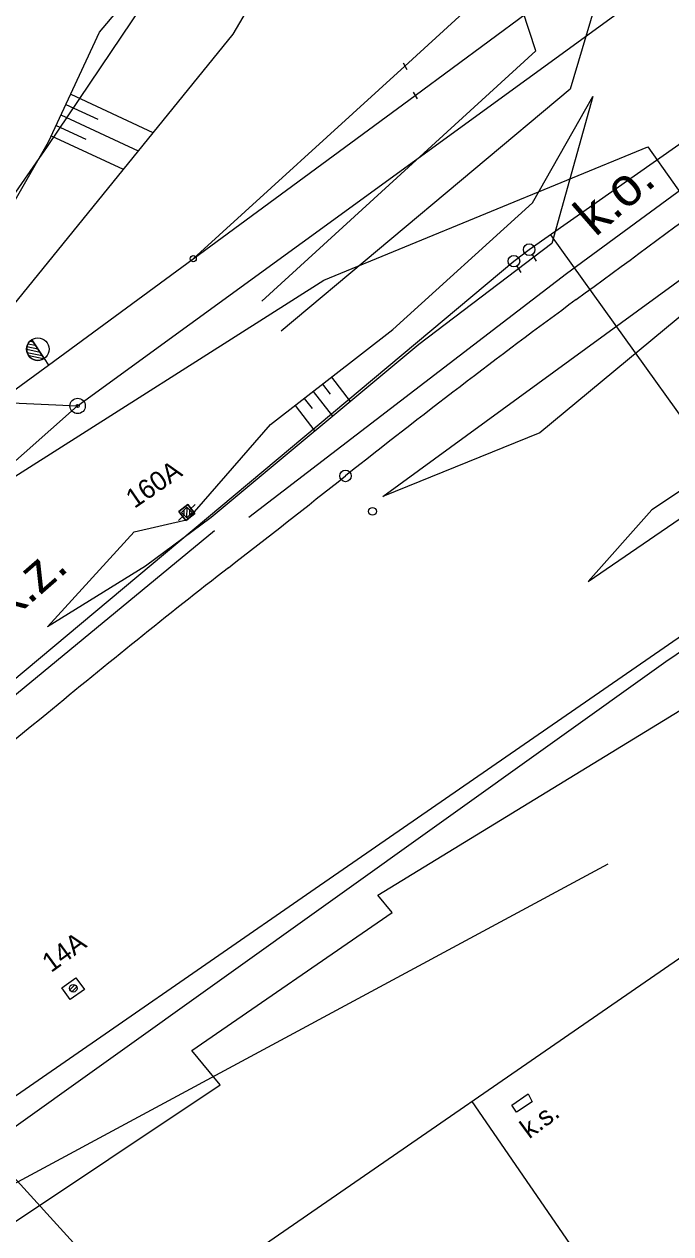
# Model space of a CAD drawing. Extents: x -469926 to -462499, y -1098642 to -1092733.
# Drawn here: x -466696.6 to -466654.5, y -1096328.4 to -1096249.7 of the extents above; entities that cross this region are included whole.
import ezdxf

# ---------------------------------------------------------------- set-up
doc = ezdxf.new("R2010")
doc.units = 0
for name, color, linetype in [('Vrstva 1', 7, 'Continuous'), ('Vrstva 11', 7, 'Continuous'), ('Vrstva 12', 7, 'Continuous'), ('Vrstva 13', 7, 'Continuous'), ('Vrstva 14', 7, 'Continuous'), ('Vrstva 16', 7, 'Continuous'), ('Vrstva 24', 7, 'Continuous'), ('Vrstva 44', 7, 'Continuous'), ('Vrstva 46', 7, 'Continuous'), ('Vrstva 48', 7, 'Continuous'), ('Vrstva 50', 7, 'Continuous'), ('Vrstva 51', 7, 'Continuous'), ('Vrstva 6', 7, 'Continuous'), ('Vrstva 62', 7, 'Continuous'), ('Vrstva 63', 7, 'Continuous'), ('Vrstva 8', 7, 'Continuous'), ('Vrstva 9', 7, 'Continuous')]:
    doc.layers.add(name, color=color, linetype=linetype)

# ---------------------------------------------------------------- blocks, each defined once
blk = doc.blocks.new('BP')
at = {"layer": 'Vrstva 63'}
for p, q in [((-0.75, 0.75), (-0.75, -0.75)), ((0.75, 0.75), (-0.75, 0.75)), ((0.75, -0.75), (0.75, 0.75)), ((-0.75, -0.75), (0.75, -0.75))]:
    blk.add_line(p, q, dxfattribs=at)
blk.add_lwpolyline([(-0.75, 0.75), (0.75, 0.75), (0.75, -0.75), (-0.75, -0.75)], close=True, dxfattribs=at)

msp = doc.modelspace()

# ---------------------------------------------------------------- linework, layer by layer
at = {"layer": 'Vrstva 1'}
for p, q in [((-466693.15, -1096274.51), (-466597, -1096204.63)), ((-466709.24, -1096273.75), (-466693.15, -1096274.51)), ((-466693.15, -1096274.51), (-466720.87, -1096298.91))]:
    msp.add_line(p, q, dxfattribs=at)
for points in [[(-466724.565, -1096293.525), (-466714.368, -1096286.015), (-466704.213, -1096278.537), (-466695.06, -1096271.859), (-466685.62, -1096264.926), (-466671.157, -1096254.304), (-466659.107, -1096245.391), (-466634.895, -1096227.388), (-466620.016, -1096216.804), (-466602.976, -1096205), (-466568.995, -1096181.569), (-466522.689, -1096149.631), (-466496.448, -1096131.582), (-466439.186, -1096092.097), (-466394.384, -1096061.356), (-466347.942, -1096029.734), (-466315.431, -1096007.552), (-466259.5, -1095969.507), (-466164.182, -1095904.722)], [(-466685.62, -1096264.926), (-466671.823, -1096252.395), (-466665.015, -1096246.135), (-466661.338, -1096242.765), (-466654.069, -1096236.161), (-466639.445, -1096222.854), (-466630.356, -1096214.661), (-466623.53, -1096208.475), (-466610.282, -1096196.47), (-466601.074, -1096188.174), (-466592.392, -1096180.313), (-466579.268, -1096168.431), (-466570.042, -1096160.05), (-466561.393, -1096152.153), (-466548.26, -1096140.163), (-466531.708, -1096125.184), (-466524.654, -1096118.795), (-466513.002, -1096108.242)], [(-466842.809, -1096419.936), (-466829.128, -1096410.507), (-466815.434, -1096401.069), (-466801.861, -1096391.728), (-466793.422, -1096385.903), (-466775.229, -1096373.325), (-466761.56, -1096363.873), (-466747.894, -1096354.423), (-466734.216, -1096344.99), (-466720.458, -1096335.502), (-466705.032, -1096324.832), (-466691.363, -1096315.387), (-466677.665, -1096305.922), (-466654.921, -1096290.238), (-466641.912, -1096281.244)]]:
    msp.add_lwpolyline(points, dxfattribs=at)
for centre, radius, start, end in [((-468444.28, -1093838.643), 3013.483, 306.290625, 306.731333), ((-466356.223, -1096682.164), 514.348, 126.29063, 128.3987), ((-467289.176, -1095505.014), 987.678, 307.837278, 308.3987), ((-466400.072, -1096649.702), 461.742, 127.83728, 129.72263), ((-466233.272, -1096868.775), 736.931, 128.812211, 130.368717)]:
    msp.add_arc(centre, radius, start, end, dxfattribs=at)
at = {"layer": 'Vrstva 11'}
for p, q in [((-466686.219, -1096281.617), (-466686.21, -1096281.268)), ((-466686.037, -1096281.792), (-466686.019, -1096281.102)), ((-466685.858, -1096281.279), (-466685.492, -1096280.93)), ((-466685.844, -1096281.61), (-466685.836, -1096281.295)), ((-466686.215, -1096281.618), (-466686.58, -1096281.964)), ((-466693.668, -1096312.51), (-466693.344, -1096312.187)), ((-466693.538, -1096312.645), (-466693.21, -1096312.318))]:
    msp.add_line(p, q, dxfattribs=at)
for points in [[(-466686.389, -1096281.438), (-466686.027, -1096281.094), (-466685.683, -1096281.456), (-466686.045, -1096281.8)], [(-466694.184, -1096312.396), (-466693.276, -1096311.743), (-466692.709, -1096312.491), (-466693.646, -1096313.145)]]:
    msp.add_lwpolyline(points, close=True, dxfattribs=at)
msp.add_lwpolyline([(-466686.389, -1096281.438), (-466686.027, -1096281.094), (-466685.683, -1096281.456), (-466686.045, -1096281.8), (-466686.389, -1096281.438)], dxfattribs=at)
msp.add_circle((-466693.437, -1096312.418), 0.25, dxfattribs=at)
at = {"layer": 'Vrstva 12'}
msp.add_lwpolyline([(-466710.875, -1096244.53), (-466711.757, -1096243.075), (-466702.855, -1096237.678), (-466698.268, -1096244.22), (-466686.845, -1096237.793), (-466684.112, -1096241.236), (-466695.145, -1096257.628), (-466698.505, -1096262.446), (-466703.362, -1096266.926), (-466710.518, -1096267.39), (-466718.286, -1096256.338), (-466717.867, -1096255.827), (-466720.147, -1096251.789), (-466712.914, -1096247.404)], dxfattribs=at)
msp.add_lwpolyline([(-466664.862, -1096320.022), (-466663.795, -1096319.288), (-466663.523, -1096319.811), (-466664.554, -1096320.49)], close=True, dxfattribs=at)
at = {"layer": 'Vrstva 13'}
msp.add_line((-466673.61, -1096350.68), (-466720.87, -1096298.91), dxfattribs=at)
msp.add_line((-466673.61, -1096350.68), (-466720.87, -1096298.91), dxfattribs=at)
for points in [[(-466680.335, -1096215.947), (-466675.847, -1096224.312), (-466664.165, -1096242.38), (-466659.493, -1096248.647), (-466661.05, -1096253.891), (-466679.885, -1096269.634)], [(-466681.148, -1096267.692), (-466663.299, -1096251.386), (-466665.015, -1096246.135), (-466667.623, -1096242.688), (-466675.467, -1096231.179), (-466681.855, -1096218.08)]]:
    msp.add_lwpolyline(points, dxfattribs=at)
at = {"layer": 'Vrstva 14'}
msp.add_circle((-466673.936, -1096281.371), 0.25, dxfattribs=at)
at = {"layer": 'Vrstva 16'}
for p, q in [((-466663.526, -1096264.657), (-466663.26, -1096265.081)), ((-466664.523, -1096265.408), (-466664.26, -1096265.833))]:
    msp.add_line(p, q, dxfattribs=at)
for centre in [(-466663.727, -1096264.337), (-466664.722, -1096265.086)]:
    msp.add_circle(centre, 0.378, dxfattribs=at)
at = {"layer": 'Vrstva 24'}
for radius in [0.5, 0.1]:
    msp.add_circle((-466693.15, -1096274.51), radius, dxfattribs=at)
at = {"layer": 'Vrstva 44'}
for p, q in [((-466663.726, -1096264.337), (-466597.048, -1096217.449)), ((-466662.347, -1096263.367), (-466643.82, -1096289.171)), ((-466664.721, -1096265.085), (-466663.726, -1096264.337)), ((-466715.746, -1096307.759), (-466664.721, -1096265.085)), ((-466702.95, -1096344.226), (-466617.496, -1096285.362))]:
    msp.add_line(p, q, dxfattribs=at)
msp.add_lwpolyline([(-466667.468, -1096319.785), (-466656.37, -1096335.92), (-466662.361, -1096340.04), (-466664.048, -1096337.587)], dxfattribs=at)
at = {"layer": 'Vrstva 46'}
for p, q in [((-466713.502, -1096306.74), (-466684.227, -1096282.612)), ((-466673.598, -1096306.366), (-466639.69, -1096285.646)), ((-466672.665, -1096307.488), (-466673.598, -1096306.366)), ((-466685.718, -1096316.466), (-466672.665, -1096307.488)), ((-466683.853, -1096318.711), (-466685.718, -1096316.466)), ((-466732.709, -1096351.255), (-466683.853, -1096318.711))]:
    msp.add_line(p, q, dxfattribs=at)
at = {"layer": 'Vrstva 48'}
for points in [[(-466693.603, -1096254.205), (-466688.243, -1096256.702)], [(-466693.919, -1096254.885), (-466691.843, -1096255.852)], [(-466694.236, -1096255.565), (-466689.217, -1096257.903)], [(-466694.869, -1096256.924), (-466690.192, -1096259.103)], [(-466694.553, -1096256.244), (-466692.613, -1096257.148)], [(-466676.61, -1096272.641), (-466675.383, -1096274.221)], [(-466677.794, -1096273.561), (-466676.536, -1096275.182)], [(-466677.202, -1096273.101), (-466676.705, -1096273.741)], [(-466678.387, -1096274.021), (-466677.877, -1096274.678)], [(-466678.979, -1096274.481), (-466677.689, -1096276.143)]]:
    msp.add_lwpolyline(points, dxfattribs=at)
at = {"layer": 'Vrstva 50'}
for p, q in [((-466677.111, -1096266.318), (-466655.987, -1096257.634)), ((-466655.987, -1096257.634), (-466651.831, -1096263.539)), ((-466700.66, -1096281.255), (-466677.111, -1096266.318))]:
    msp.add_line(p, q, dxfattribs=at)
at = {"layer": 'Vrstva 51'}
for p, q in [((-466654.816, -1096291.143), (-466402.711, -1096120.578)), ((-466700.931, -1096324.055), (-466654.816, -1096291.143))]:
    msp.add_line(p, q, dxfattribs=at)
at = {"layer": 'Vrstva 6'}
msp.add_lwpolyline([(-466734.216, -1096344.99), (-466719.54, -1096337.097), (-466658.582, -1096304.317)], dxfattribs=at)
msp.add_circle((-466675.7, -1096279.065), 0.375, dxfattribs=at)
at = {"layer": 'Vrstva 62'}
for points in [[(-466681.995, -1096281.76), (-466661.301, -1096265.897), (-466636.935, -1096248.012), (-466586.971, -1096213.437), (-466544.141, -1096184.004), (-466498.15, -1096152.326), (-466446.326, -1096116.84), (-466393.878, -1096081.011), (-466339.224, -1096043.344), (-466296.161, -1096013.66), (-466251.048, -1095982.551), (-466210.372, -1095954.49), (-466143.996, -1095909.396), (-466133.307, -1095901.17)], [(-466700, -1096265.933), (-466695.05, -1096257.312), (-466691.728, -1096250.182), (-466684.144, -1096241.197), (-466680.279, -1096236.311), (-466681.491, -1096234.43), (-466687.134, -1096237.863), (-466697.004, -1096243.39), (-466691.516, -1096238.271), (-466679.055, -1096230.701), (-466674.477, -1096235.742), (-466683.047, -1096250.302), (-466700, -1096271.185)]]:
    msp.add_lwpolyline(points, dxfattribs=at)
for points in [[(-466546.987, -1096190.644), (-466567.122, -1096205.743), (-466589.082, -1096221.279), (-466606.593, -1096234.256), (-466617.272, -1096243.979), (-466632.489, -1096252.423), (-466650.849, -1096266.166), (-466663.037, -1096276.263), (-466673.271, -1096280.406), (-466649.929, -1096263.422), (-466621.657, -1096243.137), (-466597.664, -1096225.873), (-466564.383, -1096202.222)], [(-466695.124, -1096288.889), (-466689.46, -1096282.703), (-466685.96, -1096281.892), (-466680.574, -1096275.719), (-466672.617, -1096269.542), (-466663.511, -1096261.283), (-466659.579, -1096254.376), (-466662.252, -1096263.932), (-466670.921, -1096270.5), (-466684.44, -1096281.773), (-466688.726, -1096284.93)], [(-466620.315, -1096256.85), (-466636.854, -1096267.072), (-466644.746, -1096273.992), (-466655.732, -1096281.282), (-466659.888, -1096285.94), (-466639.196, -1096271.789)]]:
    msp.add_lwpolyline(points, close=True, dxfattribs=at)
at = {"layer": 'Vrstva 8'}
for p, q in [((-466671.948, -1096252.179), (-466671.698, -1096252.611)), ((-466671.292, -1096254.094), (-466671.022, -1096254.514)), ((-466696.036, -1096270.361), (-466696.269, -1096270.311)), ((-466695.34, -1096271.427), (-466696.14, -1096270.201)), ((-466696.14, -1096270.201), (-466695.34, -1096271.427)), ((-466695.601, -1096271.027), (-466696.47, -1096270.844)), ((-466695.746, -1096270.805), (-466696.453, -1096270.656)), ((-466695.456, -1096271.249), (-466696.434, -1096271.043)), ((-466695.891, -1096270.583), (-466696.388, -1096270.478)), ((-466695.39, -1096271.454), (-466696.319, -1096271.259)), ((-466695.34, -1096271.427), (-466695.06, -1096271.859)), ((-466695.34, -1096271.427), (-466695.34, -1096271.427))]:
    msp.add_line(p, q, dxfattribs=at)
for centre, radius in [((-466685.62, -1096264.926), 0.2), ((-466695.742, -1096270.811), 0.731)]:
    msp.add_circle(centre, radius, dxfattribs=at)
msp.add_arc((-466695.74, -1096270.814), 0.732, 123.12807, 303.08892, dxfattribs=at)

# ---------------------------------------------------------------- block references
at = {"layer": 'Vrstva 11', "xscale": 0.5, "yscale": 0.5, "rotation": -52.1595926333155}
msp.add_blockref('BP', (-466686.036, -1096281.447), dxfattribs=at)

# ---------------------------------------------------------------- texts
at = {"layer": 'Vrstva 11'}
for s, rotation, p in [('160A', 34.56925, (-466689.45, -1096281.219)), ('14A', 36.03373, (-466694.881, -1096311.434))]:
    msp.add_text(s, height=1.25, rotation=rotation, dxfattribs=at).set_placement(p)
at = {"layer": 'Vrstva 9'}
for s, height, rotation, p in [('k.o.', 2.5, 41.08507, (-466659.409, -1096263.553)), ('k.z.', 2.5, 41.08507, (-466697.562, -1096288.573)), ('k.s.', 1.25, 36.48994, (-466663.726, -1096322.258))]:
    msp.add_text(s, height=height, rotation=rotation, dxfattribs=at).set_placement(p)

doc.saveas('drawing.dxf')
